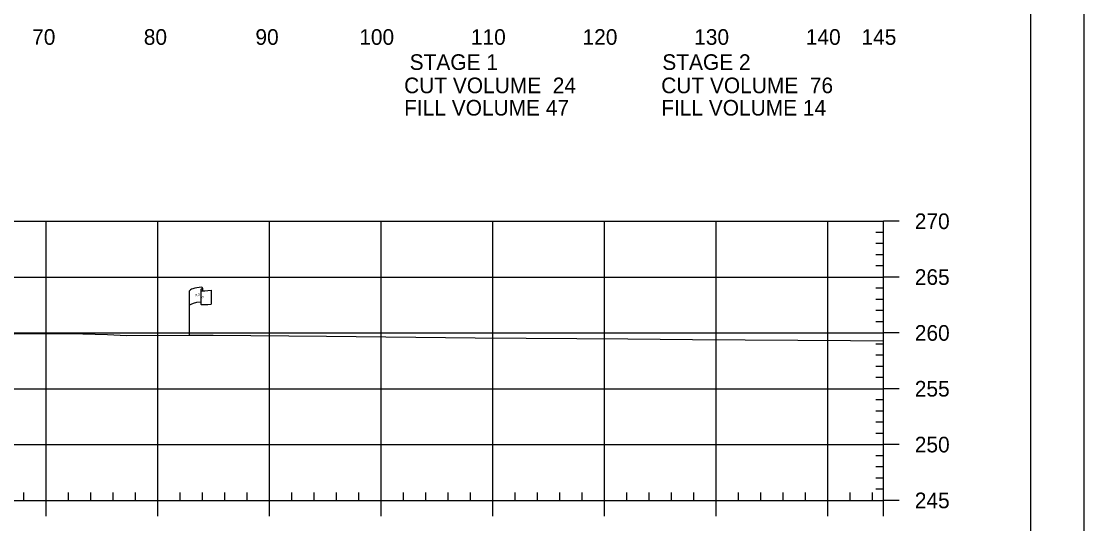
# Model space of a CAD drawing. Extents: x 1365647 to 1367999, y 387113 to 400173.
# Drawn here: x 1365961.9 to 1366057, y 387694 to 387739 of the extents above; entities that cross this region are included whole.
import ezdxf

# ---------------------------------------------------------------- set-up
doc = ezdxf.new("R2010")
doc.units = 0
for name, color, linetype in [('E_Existing ROW', 7, 'Continuous'), ('R_Axis', 7, 'Continuous'), ('R_Axis Annot', 7, 'Continuous'), ('R_Border', 7, 'Continuous'), ('R_Exist Surface', 7, 'Continuous'), ('R_Grid', 7, 'Continuous'), ('R_No Plot', 7, 'Continuous')]:
    doc.layers.add(name, color=color, linetype=linetype)

msp = doc.modelspace()

# ---------------------------------------------------------------- linework, layer by layer
at = {"layer": 'E_Existing ROW'}
for p, q in [((1365976.94, 387710.865), (1365976.94, 387714.816)), ((1365977.935, 387714.91), (1365977.935, 387714.897)), ((1365977.935, 387714.897), (1365977.935, 387713.67)), ((1365978.103, 387715.066), (1365978.103, 387714.826)), ((1365978.871, 387714.873), (1365978.871, 387713.633))]:
    msp.add_line(p, q, dxfattribs=at)
for centre, radius, start, end in [((1365978.013, 387714.911), 0.078, 88.6458, 274.28284), ((1365978.024, 387715.066), 0.0783, 263.07118, 93.95638), ((1365978.014, 387713.67), 0.0783, 180, 273.95638)]:
    msp.add_arc(centre, radius, start, end, dxfattribs=at)
for centre, major_axis, ratio, start_param, end_param in [((1365978.522, 387714.859), (-1.582, -0.043), 0.19887, 5.030368, 6.283185), ((1365979.229, 387714.975), (-1.227, -0.134), 0.052933, 0.159456, 1.268315), ((1365978.517, 387713.541), (-1.582, -0.043), 0.19887, 5.083035, 6.194897), ((1365979.229, 387713.735), (-1.227, -0.134), 0.052933, 0.159456, 1.268315)]:
    msp.add_ellipse(centre, major_axis=major_axis, ratio=ratio, start_param=start_param, end_param=end_param, dxfattribs=at)
at = {"layer": 'R_Axis'}
for p, q in [((1366039.095, 387696.055), (1366039.095, 387721.055)), ((1366040.495, 387721.055), (1366039.095, 387721.055)), ((1366039.095, 387720.055), (1366038.395, 387720.055)), ((1366039.095, 387719.055), (1366038.395, 387719.055)), ((1366039.095, 387718.055), (1366038.395, 387718.055)), ((1366039.095, 387717.055), (1366038.395, 387717.055)), ((1366040.495, 387716.055), (1366039.095, 387716.055)), ((1366039.095, 387715.055), (1366038.395, 387715.055)), ((1366039.095, 387714.055), (1366038.395, 387714.055)), ((1366039.095, 387713.055), (1366038.395, 387713.055)), ((1366039.095, 387712.055), (1366038.395, 387712.055)), ((1366040.495, 387711.055), (1366039.095, 387711.055)), ((1366039.095, 387710.055), (1366038.395, 387710.055)), ((1366039.095, 387709.055), (1366038.395, 387709.055)), ((1366039.095, 387708.055), (1366038.395, 387708.055)), ((1366039.095, 387707.055), (1366038.395, 387707.055)), ((1366040.495, 387706.055), (1366039.095, 387706.055)), ((1366039.095, 387705.055), (1366038.395, 387705.055)), ((1366039.095, 387704.055), (1366038.395, 387704.055)), ((1366039.095, 387703.055), (1366038.395, 387703.055)), ((1366039.095, 387702.055), (1366038.395, 387702.055)), ((1366040.495, 387701.055), (1366039.095, 387701.055)), ((1366039.095, 387700.055), (1366038.395, 387700.055)), ((1366039.095, 387699.055), (1366038.395, 387699.055)), ((1366039.095, 387698.055), (1366038.395, 387698.055)), ((1365962.095, 387696.055), (1365962.095, 387696.755)), ((1365966.095, 387696.055), (1365966.095, 387696.755)), ((1365968.095, 387696.055), (1365968.095, 387696.755)), ((1365970.095, 387696.055), (1365970.095, 387696.755)), ((1365972.095, 387696.055), (1365972.095, 387696.755)), ((1365976.095, 387696.055), (1365976.095, 387696.755)), ((1365978.095, 387696.055), (1365978.095, 387696.755)), ((1365980.095, 387696.055), (1365980.095, 387696.755)), ((1365982.095, 387696.055), (1365982.095, 387696.755)), ((1365986.095, 387696.055), (1365986.095, 387696.755)), ((1365988.095, 387696.055), (1365988.095, 387696.755)), ((1365990.095, 387696.055), (1365990.095, 387696.755)), ((1365992.095, 387696.055), (1365992.095, 387696.755)), ((1365996.095, 387696.055), (1365996.095, 387696.755)), ((1365998.095, 387696.055), (1365998.095, 387696.755)), ((1366000.095, 387696.055), (1366000.095, 387696.755)), ((1366002.095, 387696.055), (1366002.095, 387696.755)), ((1366006.095, 387696.055), (1366006.095, 387696.755)), ((1366008.095, 387696.055), (1366008.095, 387696.755)), ((1366010.095, 387696.055), (1366010.095, 387696.755)), ((1366012.095, 387696.055), (1366012.095, 387696.755)), ((1366016.095, 387696.055), (1366016.095, 387696.755)), ((1366018.095, 387696.055), (1366018.095, 387696.755)), ((1366020.095, 387696.055), (1366020.095, 387696.755)), ((1366022.095, 387696.055), (1366022.095, 387696.755)), ((1366026.095, 387696.055), (1366026.095, 387696.755)), ((1366028.095, 387696.055), (1366028.095, 387696.755)), ((1366030.095, 387696.055), (1366030.095, 387696.755)), ((1366032.095, 387696.055), (1366032.095, 387696.755)), ((1366036.095, 387696.055), (1366036.095, 387696.755)), ((1366038.095, 387696.055), (1366038.095, 387696.755)), ((1366039.095, 387697.055), (1366038.395, 387697.055)), ((1365749.095, 387696.055), (1366039.095, 387696.055)), ((1365964.095, 387694.655), (1365964.095, 387696.055)), ((1365974.095, 387694.655), (1365974.095, 387696.055)), ((1365984.095, 387694.655), (1365984.095, 387696.055)), ((1365994.095, 387694.655), (1365994.095, 387696.055)), ((1366004.095, 387694.655), (1366004.095, 387696.055)), ((1366014.095, 387694.655), (1366014.095, 387696.055)), ((1366024.095, 387694.655), (1366024.095, 387696.055)), ((1366034.095, 387694.655), (1366034.095, 387696.055)), ((1366039.095, 387694.655), (1366039.095, 387696.055)), ((1366040.495, 387696.055), (1366039.095, 387696.055))]:
    msp.add_line(p, q, dxfattribs=at)
at = {"layer": 'R_Border'}
msp.add_line((1366052.275, 387590.055), (1366052.275, 387795.515), dxfattribs=at)
at = {"layer": 'R_Exist Surface'}
msp.add_lwpolyline([(1365952.101, 387710.63), (1365962.05, 387710.997), (1365964.463, 387711.006), (1365966.271, 387711.005), (1365969.573, 387710.911), (1365971.287, 387710.817), (1365976.868, 387710.865), (1365979.053, 387710.862), (1365989.188, 387710.758), (1366002.51, 387710.624), (1366016.184, 387710.534), (1366021.979, 387710.464), (1366036.122, 387710.375), (1366039.095, 387710.339)], dxfattribs=at)
at = {"layer": 'R_Grid'}
for p, q in [((1365749.095, 387721.055), (1366039.095, 387721.055)), ((1365964.095, 387696.055), (1365964.095, 387721.055)), ((1365974.095, 387696.055), (1365974.095, 387721.055)), ((1365984.095, 387696.055), (1365984.095, 387721.055)), ((1365994.095, 387696.055), (1365994.095, 387721.055)), ((1366004.095, 387696.055), (1366004.095, 387721.055)), ((1366014.095, 387696.055), (1366014.095, 387721.055)), ((1366024.095, 387696.055), (1366024.095, 387721.055)), ((1366034.095, 387696.055), (1366034.095, 387721.055)), ((1366039.095, 387696.055), (1366039.095, 387721.055)), ((1365749.095, 387716.055), (1366039.095, 387716.055)), ((1365749.095, 387711.055), (1366039.095, 387711.055)), ((1365749.095, 387706.055), (1366039.095, 387706.055)), ((1365749.095, 387701.055), (1366039.095, 387701.055)), ((1365749.095, 387696.055), (1366039.095, 387696.055))]:
    msp.add_line(p, q, dxfattribs=at)
at = {"layer": 'R_No Plot'}
msp.add_lwpolyline([(1365723.687, 387799.409), (1366057.027, 387799.409), (1366057.027, 387586.072), (1365723.687, 387586.072)], close=True, dxfattribs=at)

# ---------------------------------------------------------------- texts
at = {"layer": 'E_Existing ROW'}
for s, height, rotation, p in [('R ', 0.2, 9.98841, (1365977.459, 387714.317)), (' O', 0.2, 9.98841, (1365977.605, 387714.362)), ('DWB 11-9-07', 0.001, 90, (1365978.103, 387714.826)), ('W', 0.2, 351.17882, (1365977.935, 387714.193)), ('DWB 11-9-07', 0.001, 5.07169, (1365978.86, 387713.632)), ('DWB 11-9-07', 0.001, 90, (1365976.939, 387710.865))]:
    msp.add_text(s, height=height, rotation=rotation, dxfattribs=at).set_placement(p)
at = {"layer": 'R_Axis Annot'}
for s, p in [('70', (1365962.833, 387736.855)), ('80', (1365972.833, 387736.855)), ('90', (1365982.833, 387736.855)), ('100', (1365992.133, 387736.855)), ('110', (1366002.133, 387736.855)), ('120', (1366012.133, 387736.855)), ('130', (1366022.133, 387736.855)), ('140', (1366032.133, 387736.855)), ('145', (1366037.121, 387736.855)), ('STAGE 1', (1365996.648, 387734.608)), ('STAGE 2', (1366019.277, 387734.608)), ('CUT VOLUME  24', (1365996.152, 387732.521)), ('CUT VOLUME  76', (1366019.178, 387732.521)), ('FILL VOLUME 47', (1365996.152, 387730.521)), ('FILL VOLUME 14', (1366019.178, 387730.521)), ('270', (1366041.895, 387720.355)), ('265', (1366041.895, 387715.355)), ('260', (1366041.895, 387710.355)), ('255', (1366041.895, 387705.355)), ('250', (1366041.895, 387700.355)), ('245', (1366041.895, 387695.355))]:
    msp.add_text(s, height=1.4, dxfattribs=at).set_placement(p)

doc.saveas('drawing.dxf')
